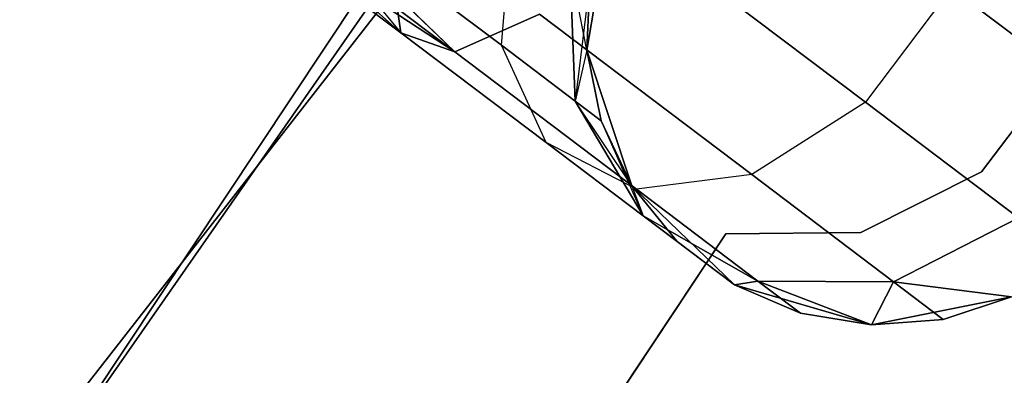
# Model space of a CAD drawing. Extents: x -91 to 91, y -91 to 262.
# Tile 303 of 480: x -51.13 to -47.83, y 35.28 to 36.47. Entities that reach past the tile are written whole.
import ezdxf

# ---------------------------------------------------------------- set-up
doc = ezdxf.new("R2010")
doc.units = 0
doc.header["$LTSCALE"] = 25.4
doc.layers.get('0').update_dxf_attribs({"linetype": 'CONTINUOUS'})

# ---------------------------------------------------------------- blocks, each defined once
blk = doc.blocks.new('ETE0_STL_1')
at = {"color": 0}
for p, q in [((-46.243, 41.2237, 327.5076), (-51.2281, 34.8351, 327.5076)), ((-51.2281, 34.8351, 328.5076), (-46.243, 41.2237, 328.5076)), ((-46.243, 41.2237, 327.5076), (-51.2281, 34.8351, 327.5076)), ((-51.2281, 34.8351, 328.5076), (-46.243, 41.2237, 328.5076)), ((-53.0791, 32.0407, 330.5076), (-48.4429, 38.6948, 330.5076)), ((-48.4429, 38.6948, 321.0076), (-53.0791, 32.0407, 321.0076)), ((-48.4429, 38.6948, 321.0076), (-53.0791, 32.0407, 321.0076)), ((-53.0791, 32.0407, 330.5076), (-48.4429, 38.6948, 330.5076)), ((-49.2803, 37.6225, 159.5), (-53.7694, 30.8683, 159.5)), ((-53.7694, 30.8683, 169), (-49.2803, 37.6225, 169)), ((-53.7694, 30.8683, 169), (-49.2803, 37.6225, 169)), ((-49.2803, 37.6225, 159.5), (-53.7694, 30.8683, 159.5)), ((-49.6735, 36.3622, 319.8322), (-50.3248, 36.995, 319.4395)), ((-49.6735, 36.3622, 319.8322), (-50.3248, 36.995, 319.4395)), ((-50.3248, 36.995, 320.5757), (-49.8534, 36.4258, 320.2712)), ((-50.3248, 36.995, 320.5757), (-49.8534, 36.4258, 320.2712)), ((-50.3248, 36.995, 170.5757), (-49.6735, 36.3622, 170.183)), ((-50.3248, 36.995, 170.5757), (-49.6735, 36.3622, 170.183)), ((-49.6735, 36.3622, 319.8322), (-50.3923, 36.9056, 319.653)), ((-49.6735, 36.3622, 319.8322), (-50.3923, 36.9056, 319.653)), ((-50.3923, 36.9056, 320.3622), (-49.8534, 36.4258, 320.2712)), ((-50.3923, 36.9056, 320.3622), (-49.8534, 36.4258, 320.2712)), ((-50.3923, 36.9056, 170.3622), (-49.6735, 36.3622, 170.183)), ((-50.3923, 36.9056, 170.3622), (-49.6735, 36.3622, 170.183)), ((-50.3923, 36.9056, 169.653), (-49.8534, 36.4258, 169.744)), ((-50.3923, 36.9056, 169.653), (-49.8534, 36.4258, 169.744)), ((-49.6735, 36.3622, 319.8322), (-50.4271, 36.8596, 319.8871)), ((-49.6735, 36.3622, 319.8322), (-50.4271, 36.8596, 319.8871)), ((-49.8534, 36.4258, 320.2712), (-50.4271, 36.8596, 319.8871)), ((-49.8534, 36.4258, 320.2712), (-50.4271, 36.8596, 320.1281)), ((-49.8534, 36.4258, 320.2712), (-50.4271, 36.8596, 319.8871)), ((-49.8534, 36.4258, 320.2712), (-50.4271, 36.8596, 320.1281)), ((-50.4271, 36.8596, 169.8871), (-49.8534, 36.4258, 169.744)), ((-50.4271, 36.8596, 170.1281), (-49.8534, 36.4258, 169.744)), ((-50.4271, 36.8596, 170.1281), (-49.6735, 36.3622, 170.183)), ((-50.4271, 36.8596, 170.1281), (-49.6735, 36.3622, 170.183)), ((-50.4271, 36.8596, 170.1281), (-49.8534, 36.4258, 169.744)), ((-50.4271, 36.8596, 169.8871), (-49.8534, 36.4258, 169.744)), ((-49.1519, 36.84, 327.5076), (-49.2301, 36.3677, 327.5076)), ((-49.2301, 36.3677, 163.5076), (-49.1519, 36.84, 163.5076)), ((-49.1519, 36.84, 327.5076), (-49.2301, 36.3677, 327.5076)), ((-49.2301, 36.3677, 163.5076), (-49.1519, 36.84, 163.5076)), ((-49.5171, 36.3843, 320.9951), (-49.48, 36.8055, 321.2195)), ((-49.5171, 36.3843, 320.9951), (-49.48, 36.8055, 321.2195)), ((-49.5171, 36.3843, 169.0201), (-49.48, 36.8055, 168.7957)), ((-49.5171, 36.3843, 169.0201), (-49.48, 36.8055, 168.7957)), ((-48.297, 36.1936, 319.9068), (-49.0659, 36.7749, 319.2628)), ((-48.297, 36.1936, 319.9068), (-49.0659, 36.7749, 319.2628)), ((-49.0659, 36.7749, 170.7524), (-48.297, 36.1936, 170.1084)), ((-49.0659, 36.7749, 170.7524), (-48.297, 36.1936, 170.1084)), ((-49.8534, 36.4258, 320.2712), (-49.8876, 36.6645, 320.6847)), ((-49.5171, 36.3843, 320.9951), (-49.8876, 36.6645, 320.6847)), ((-49.8534, 36.4258, 320.2712), (-49.8876, 36.6645, 320.6847)), ((-49.5171, 36.3843, 320.9951), (-49.8876, 36.6645, 320.6847)), ((-49.8876, 36.6645, 169.3306), (-49.8534, 36.4258, 169.744)), ((-49.8876, 36.6645, 169.3306), (-49.8534, 36.4258, 169.744)), ((-49.8876, 36.6645, 169.3306), (-49.5171, 36.3843, 169.0201)), ((-49.8876, 36.6645, 169.3306), (-49.5171, 36.3843, 169.0201)), ((-49.2695, 36.1971, 321.4596), (-49.2873, 36.6598, 321.5811)), ((-49.2301, 36.3677, 322.0076), (-49.2873, 36.6598, 321.5811)), ((-49.2695, 36.1971, 321.4596), (-49.2873, 36.6598, 321.5811)), ((-49.2301, 36.3677, 322.0076), (-49.2873, 36.6598, 321.5811)), ((-49.2873, 36.6598, 168.4341), (-49.2695, 36.1971, 168.5556)), ((-49.2873, 36.6598, 168.4341), (-49.2695, 36.1971, 168.5556)), ((-49.2196, 36.6086, 168.0076), (-49.2695, 36.1971, 168.5556)), ((-49.2196, 36.6086, 168.0076), (-49.2695, 36.1971, 168.5556)), ((-49.2196, 36.6086, 322.0076), (-49.2301, 36.3677, 327.5076)), ((-49.2196, 36.6086, 322.0076), (-49.2301, 36.3677, 322.0076)), ((-49.2196, 36.6086, 322.0076), (-49.2301, 36.3677, 327.5076)), ((-49.2196, 36.6086, 322.0076), (-49.2301, 36.3677, 322.0076)), ((-49.2196, 36.6086, 168.0076), (-49.2301, 36.3677, 168.0076)), ((-49.2301, 36.3677, 163.5076), (-49.2196, 36.6086, 168.0076)), ((-49.2196, 36.6086, 168.0076), (-49.2301, 36.3677, 168.0076)), ((-49.2301, 36.3677, 163.5076), (-49.2196, 36.6086, 168.0076)), ((-48.0084, 36.5754, 319.9068), (-48.297, 36.1936, 319.9068)), ((-48.0084, 36.5754, 319.9068), (-48.297, 36.1936, 319.9068)), ((-48.0084, 36.5754, 170.1084), (-48.297, 36.1936, 170.1084)), ((-48.0084, 36.5754, 170.1084), (-48.297, 36.1936, 170.1084)), ((-47.4946, 36.1871, 320.8707), (-48.0084, 36.5754, 319.9068)), ((-47.4946, 36.1871, 320.8707), (-48.0084, 36.5754, 319.9068)), ((-48.0084, 36.5754, 170.1084), (-47.4946, 36.1871, 169.1445)), ((-48.0084, 36.5754, 170.1084), (-47.4946, 36.1871, 169.1445)), ((-49.3893, 36.4882, 319.4683), (-49.6735, 36.3622, 319.8322)), ((-49.3893, 36.4882, 319.4683), (-49.6735, 36.3622, 319.8322)), ((-49.6735, 36.3622, 170.183), (-49.3893, 36.4882, 170.5469)), ((-49.6735, 36.3622, 170.183), (-49.3893, 36.4882, 170.5469)), ((-48.678, 35.9504, 320.0641), (-49.3893, 36.4882, 319.4683)), ((-48.678, 35.9504, 320.0641), (-49.3893, 36.4882, 319.4683)), ((-49.3893, 36.4882, 170.5469), (-48.678, 35.9504, 169.9511)), ((-49.3893, 36.4882, 170.5469), (-48.678, 35.9504, 169.9511)), ((-49.6735, 36.3622, 319.8322), (-49.8534, 36.4258, 320.2712)), ((-49.367, 36.0581, 320.6786), (-49.8534, 36.4258, 320.2712)), ((-49.6735, 36.3622, 319.8322), (-49.8534, 36.4258, 320.2712)), ((-49.367, 36.0581, 320.6786), (-49.8534, 36.4258, 320.2712)), ((-49.8534, 36.4258, 169.744), (-49.6735, 36.3622, 170.183)), ((-49.8534, 36.4258, 169.744), (-49.6735, 36.3622, 170.183)), ((-49.8534, 36.4258, 169.744), (-49.367, 36.0581, 169.3366)), ((-49.8534, 36.4258, 169.744), (-49.367, 36.0581, 169.3366)), ((-49.367, 36.0581, 320.6786), (-49.5171, 36.3843, 320.9951)), ((-49.2695, 36.1971, 321.4596), (-49.5171, 36.3843, 320.9951)), ((-49.367, 36.0581, 320.6786), (-49.5171, 36.3843, 320.9951)), ((-49.2695, 36.1971, 321.4596), (-49.5171, 36.3843, 320.9951)), ((-49.367, 36.0581, 169.3366), (-49.5171, 36.3843, 169.0201)), ((-49.5171, 36.3843, 169.0201), (-49.2695, 36.1971, 168.5556)), ((-49.5171, 36.3843, 169.0201), (-49.2695, 36.1971, 168.5556)), ((-49.367, 36.0581, 169.3366), (-49.5171, 36.3843, 169.0201)), ((-49.2301, 36.3677, 322.0076), (-49.2695, 36.1971, 321.4596)), ((-49.2301, 36.3677, 322.0076), (-49.2695, 36.1971, 321.4596)), ((-49.2301, 36.3677, 168.0076), (-49.2695, 36.1971, 168.5556)), ((-49.2301, 36.3677, 168.0076), (-49.2695, 36.1971, 168.5556)), ((-49.2301, 36.3677, 327.5076), (-49.0798, 35.9133, 327.5076)), ((-49.0798, 35.9133, 163.5076), (-49.2301, 36.3677, 163.5076)), ((-49.2301, 36.3677, 322.0076), (-49.2301, 36.3677, 327.5076)), ((-49.2301, 36.3677, 322.0076), (-49.2301, 36.3677, 327.5076)), ((-49.2301, 36.3677, 322.0076), (-49.1825, 36.1314, 322.0076)), ((-49.1825, 36.1314, 322.0076), (-49.2301, 36.3677, 327.5076)), ((-49.1825, 36.1314, 322.0076), (-49.2301, 36.3677, 327.5076)), ((-49.2301, 36.3677, 327.5076), (-49.0798, 35.9133, 327.5076)), ((-49.2301, 36.3677, 322.0076), (-49.1825, 36.1314, 322.0076)), ((-49.2301, 36.3677, 168.0076), (-49.1825, 36.1314, 168.0076)), ((-49.1825, 36.1314, 168.0076), (-49.2301, 36.3677, 163.5076)), ((-49.0798, 35.9133, 163.5076), (-49.2301, 36.3677, 163.5076)), ((-49.1825, 36.1314, 168.0076), (-49.2301, 36.3677, 163.5076)), ((-49.2301, 36.3677, 168.0076), (-49.1825, 36.1314, 168.0076)), ((-49.2301, 36.3677, 168.0076), (-49.2301, 36.3677, 163.5076)), ((-49.2301, 36.3677, 168.0076), (-49.2301, 36.3677, 163.5076)), ((-49.0642, 35.9015, 320.3427), (-49.6735, 36.3622, 319.8322)), ((-49.0642, 35.9015, 320.3427), (-49.6735, 36.3622, 319.8322)), ((-49.6735, 36.3622, 170.183), (-49.0642, 35.9015, 169.6726)), ((-49.6735, 36.3622, 170.183), (-49.0642, 35.9015, 169.6726)), ((-47.908, 35.9601, 164.5076), (-47.635, 36.3209, 164.5076)), ((-47.635, 36.3209, 162.5076), (-47.908, 35.9601, 162.5076)), ((-47.635, 36.3209, 162.5076), (-47.908, 35.9601, 162.5076)), ((-47.908, 35.9601, 164.5076), (-47.635, 36.3209, 164.5076)), ((-49.0798, 35.9133, 322.0076), (-49.2695, 36.1971, 321.4596)), ((-49.2695, 36.1971, 321.4596), (-49.042, 35.8124, 321.2884)), ((-49.2695, 36.1971, 321.4596), (-49.042, 35.8124, 321.2884)), ((-49.1825, 36.1314, 322.0076), (-49.2695, 36.1971, 321.4596)), ((-49.0798, 35.9133, 322.0076), (-49.2695, 36.1971, 321.4596)), ((-49.1825, 36.1314, 322.0076), (-49.2695, 36.1971, 321.4596)), ((-49.2695, 36.1971, 168.5556), (-49.1825, 36.1314, 168.0076)), ((-49.042, 35.8124, 168.7269), (-49.2695, 36.1971, 168.5556)), ((-49.042, 35.8124, 168.7269), (-49.2695, 36.1971, 168.5556)), ((-49.2695, 36.1971, 168.5556), (-49.1825, 36.1314, 168.0076)), ((-48.297, 36.1936, 319.9068), (-48.678, 35.9504, 320.0641)), ((-48.297, 36.1936, 319.9068), (-48.678, 35.9504, 320.0641)), ((-48.297, 36.1936, 170.1084), (-48.678, 35.9504, 169.9511)), ((-48.297, 36.1936, 170.1084), (-48.678, 35.9504, 169.9511)), ((-47.7833, 35.8053, 320.8707), (-48.297, 36.1936, 319.9068)), ((-47.7833, 35.8053, 320.8707), (-48.297, 36.1936, 319.9068)), ((-48.297, 36.1936, 170.1084), (-47.7833, 35.8053, 169.1445)), ((-48.297, 36.1936, 170.1084), (-47.7833, 35.8053, 169.1445)), ((-49.1825, 36.1314, 322.0076), (-49.0798, 35.9133, 327.5076)), ((-49.1825, 36.1314, 322.0076), (-49.0798, 35.9133, 322.0076)), ((-49.1825, 36.1314, 322.0076), (-49.0798, 35.9133, 327.5076)), ((-49.1825, 36.1314, 322.0076), (-49.0798, 35.9133, 322.0076)), ((-49.1825, 36.1314, 168.0076), (-49.042, 35.8124, 168.7269)), ((-49.1825, 36.1314, 168.0076), (-49.042, 35.8124, 168.7269)), ((-49.1825, 36.1314, 168.0076), (-49.0798, 35.9133, 168.0076)), ((-49.0798, 35.9133, 163.5076), (-49.1825, 36.1314, 168.0076)), ((-49.1825, 36.1314, 168.0076), (-49.0798, 35.9133, 168.0076)), ((-49.0798, 35.9133, 163.5076), (-49.1825, 36.1314, 168.0076)), ((-49.0642, 35.9015, 320.3427), (-49.367, 36.0581, 320.6786)), ((-49.042, 35.8124, 321.2884), (-49.367, 36.0581, 320.6786)), ((-49.0642, 35.9015, 320.3427), (-49.367, 36.0581, 320.6786)), ((-49.042, 35.8124, 321.2884), (-49.367, 36.0581, 320.6786)), ((-49.0642, 35.9015, 169.6726), (-49.367, 36.0581, 169.3366)), ((-49.367, 36.0581, 169.3366), (-49.042, 35.8124, 168.7269)), ((-49.367, 36.0581, 169.3366), (-49.042, 35.8124, 168.7269)), ((-49.0642, 35.9015, 169.6726), (-49.367, 36.0581, 169.3366)), ((-48.678, 35.9504, 320.0641), (-49.0642, 35.9015, 320.3427)), ((-48.678, 35.9504, 320.0641), (-49.0642, 35.9015, 320.3427)), ((-48.678, 35.9504, 169.9511), (-49.0642, 35.9015, 169.6726)), ((-48.678, 35.9504, 169.9511), (-49.0642, 35.9015, 169.6726)), ((-48.2028, 35.5911, 320.9558), (-48.678, 35.9504, 320.0641)), ((-48.2028, 35.5911, 320.9558), (-48.678, 35.9504, 320.0641)), ((-48.678, 35.9504, 169.9511), (-48.2028, 35.5911, 169.0594)), ((-48.678, 35.9504, 169.9511), (-48.2028, 35.5911, 169.0594)), ((-48.3121, 35.7565, 164.5076), (-47.908, 35.9601, 164.5076)), ((-47.908, 35.9601, 162.5076), (-48.3121, 35.7565, 162.5076)), ((-47.908, 35.9601, 162.5076), (-48.3121, 35.7565, 162.5076)), ((-48.3121, 35.7565, 164.5076), (-47.908, 35.9601, 164.5076)), ((-47.908, 35.9601, 164.5076), (-47.908, 35.9601, 162.5076)), ((-47.908, 35.9601, 164.5076), (-47.908, 35.9601, 162.5076)), ((-49.0798, 35.9133, 327.5076), (-48.7356, 35.5807, 327.5076)), ((-48.7356, 35.5807, 163.5076), (-49.0798, 35.9133, 163.5076)), ((-49.0798, 35.9133, 322.0076), (-49.0798, 35.9133, 327.5076)), ((-49.0798, 35.9133, 322.0076), (-49.0798, 35.9133, 327.5076)), ((-49.0798, 35.9133, 322.0076), (-48.9279, 35.7261, 322.0076)), ((-48.9279, 35.7261, 322.0076), (-49.0798, 35.9133, 327.5076)), ((-48.9279, 35.7261, 322.0076), (-49.0798, 35.9133, 327.5076)), ((-49.0798, 35.9133, 327.5076), (-48.7356, 35.5807, 327.5076)), ((-49.0798, 35.9133, 322.0076), (-48.9279, 35.7261, 322.0076)), ((-49.0798, 35.9133, 322.0076), (-49.042, 35.8124, 321.2884)), ((-49.0798, 35.9133, 322.0076), (-49.042, 35.8124, 321.2884)), ((-49.0798, 35.9133, 168.0076), (-49.042, 35.8124, 168.7269)), ((-49.0798, 35.9133, 168.0076), (-49.042, 35.8124, 168.7269)), ((-49.0798, 35.9133, 168.0076), (-48.9279, 35.7261, 168.0076)), ((-48.9279, 35.7261, 168.0076), (-49.0798, 35.9133, 163.5076)), ((-48.7356, 35.5807, 163.5076), (-49.0798, 35.9133, 163.5076)), ((-48.9279, 35.7261, 168.0076), (-49.0798, 35.9133, 163.5076)), ((-49.0798, 35.9133, 168.0076), (-48.9279, 35.7261, 168.0076)), ((-49.0798, 35.9133, 168.0076), (-49.0798, 35.9133, 163.5076)), ((-49.0798, 35.9133, 168.0076), (-49.0798, 35.9133, 163.5076)), ((-48.657, 35.5937, 321.1065), (-49.0642, 35.9015, 320.3427)), ((-48.657, 35.5937, 321.1065), (-49.0642, 35.9015, 320.3427)), ((-49.0642, 35.9015, 169.6726), (-48.657, 35.5937, 168.9087)), ((-49.0642, 35.9015, 169.6726), (-48.657, 35.5937, 168.9087)), ((-48.9279, 35.7261, 322.0076), (-49.042, 35.8124, 321.2884)), ((-48.7356, 35.5807, 322.0076), (-49.042, 35.8124, 321.2884)), ((-48.7356, 35.5807, 322.0076), (-49.042, 35.8124, 321.2884)), ((-49.042, 35.8124, 321.2884), (-48.657, 35.5937, 321.1065)), ((-48.9279, 35.7261, 322.0076), (-49.042, 35.8124, 321.2884)), ((-49.042, 35.8124, 321.2884), (-48.657, 35.5937, 321.1065)), ((-48.657, 35.5937, 168.9087), (-49.042, 35.8124, 168.7269)), ((-49.042, 35.8124, 168.7269), (-48.7356, 35.5807, 168.0076)), ((-49.042, 35.8124, 168.7269), (-48.9279, 35.7261, 168.0076)), ((-49.042, 35.8124, 168.7269), (-48.7356, 35.5807, 168.0076)), ((-49.042, 35.8124, 168.7269), (-48.9279, 35.7261, 168.0076)), ((-48.657, 35.5937, 168.9087), (-49.042, 35.8124, 168.7269)), ((-48.2028, 35.5911, 320.9558), (-47.7833, 35.8053, 320.8707)), ((-48.2028, 35.5911, 320.9558), (-47.7833, 35.8053, 320.8707)), ((-47.7833, 35.8053, 169.1445), (-48.2028, 35.5911, 169.0594)), ((-47.7833, 35.8053, 169.1445), (-48.2028, 35.5911, 169.0594)), ((-51.8768, 31.064, 164.5076), (-48.7645, 35.7519, 164.5076)), ((-48.7645, 35.7519, 162.5076), (-51.8768, 31.064, 162.5076)), ((-48.7645, 35.7519, 162.5076), (-51.8768, 31.064, 162.5076)), ((-51.8768, 31.064, 164.5076), (-48.7645, 35.7519, 164.5076)), ((-48.7645, 35.7519, 164.5076), (-48.3121, 35.7565, 164.5076)), ((-48.3121, 35.7565, 162.5076), (-48.7645, 35.7519, 162.5076)), ((-48.3121, 35.7565, 162.5076), (-48.7645, 35.7519, 162.5076)), ((-48.7645, 35.7519, 164.5076), (-48.3121, 35.7565, 164.5076)), ((-48.7645, 35.7519, 164.5076), (-48.7645, 35.7519, 162.5076)), ((-48.7645, 35.7519, 164.5076), (-48.7645, 35.7519, 162.5076)), ((-48.3121, 35.7565, 164.5076), (-48.3121, 35.7565, 162.5076)), ((-48.3121, 35.7565, 164.5076), (-48.3121, 35.7565, 162.5076)), ((-48.9279, 35.7261, 322.0076), (-48.7356, 35.5807, 327.5076)), ((-48.9279, 35.7261, 322.0076), (-48.7356, 35.5807, 327.5076)), ((-48.7356, 35.5807, 163.5076), (-48.9279, 35.7261, 168.0076)), ((-48.7356, 35.5807, 163.5076), (-48.9279, 35.7261, 168.0076)), ((-48.7356, 35.5807, 322.0076), (-48.657, 35.5937, 321.1065)), ((-48.7356, 35.5807, 322.0076), (-48.657, 35.5937, 321.1065)), ((-48.657, 35.5937, 168.9087), (-48.7356, 35.5807, 168.0076)), ((-48.657, 35.5937, 168.9087), (-48.7356, 35.5807, 168.0076)), ((-48.7356, 35.5807, 327.5076), (-48.2762, 35.4463, 327.5076)), ((-48.2762, 35.4463, 163.5076), (-48.7356, 35.5807, 163.5076)), ((-48.7356, 35.5807, 322.0076), (-48.7356, 35.5807, 327.5076)), ((-48.7356, 35.5807, 322.0076), (-48.7356, 35.5807, 327.5076)), ((-48.7356, 35.5807, 322.0076), (-48.5141, 35.4856, 322.0076)), ((-48.5141, 35.4856, 322.0076), (-48.7356, 35.5807, 327.5076)), ((-48.5141, 35.4856, 322.0076), (-48.7356, 35.5807, 327.5076)), ((-48.7356, 35.5807, 327.5076), (-48.2762, 35.4463, 327.5076)), ((-48.7356, 35.5807, 322.0076), (-48.5141, 35.4856, 322.0076)), ((-48.7356, 35.5807, 168.0076), (-48.5141, 35.4856, 168.0076)), ((-48.7356, 35.5807, 168.0076), (-48.7356, 35.5807, 163.5076)), ((-48.5141, 35.4856, 168.0076), (-48.7356, 35.5807, 163.5076)), ((-48.2762, 35.4463, 163.5076), (-48.7356, 35.5807, 163.5076)), ((-48.5141, 35.4856, 168.0076), (-48.7356, 35.5807, 163.5076)), ((-48.7356, 35.5807, 168.0076), (-48.5141, 35.4856, 168.0076)), ((-48.7356, 35.5807, 168.0076), (-48.7356, 35.5807, 163.5076)), ((-48.2762, 35.4463, 322.0076), (-48.657, 35.5937, 321.1065)), ((-48.657, 35.5937, 321.1065), (-48.2028, 35.5911, 320.9558)), ((-48.5141, 35.4856, 322.0076), (-48.657, 35.5937, 321.1065)), ((-48.2762, 35.4463, 322.0076), (-48.657, 35.5937, 321.1065)), ((-48.5141, 35.4856, 322.0076), (-48.657, 35.5937, 321.1065)), ((-48.657, 35.5937, 321.1065), (-48.2028, 35.5911, 320.9558)), ((-48.2028, 35.5911, 169.0594), (-48.657, 35.5937, 168.9087)), ((-48.657, 35.5937, 168.9087), (-48.2762, 35.4463, 168.0076)), ((-48.657, 35.5937, 168.9087), (-48.2762, 35.4463, 168.0076)), ((-48.657, 35.5937, 168.9087), (-48.5141, 35.4856, 168.0076)), ((-48.657, 35.5937, 168.9087), (-48.5141, 35.4856, 168.0076)), ((-48.2028, 35.5911, 169.0594), (-48.657, 35.5937, 168.9087)), ((-48.2762, 35.4463, 322.0076), (-48.2028, 35.5911, 320.9558)), ((-48.2762, 35.4463, 322.0076), (-48.2028, 35.5911, 320.9558)), ((-48.2028, 35.5911, 169.0594), (-48.2762, 35.4463, 168.0076)), ((-48.2028, 35.5911, 169.0594), (-48.2762, 35.4463, 168.0076)), ((-47.807, 35.5406, 322.0076), (-48.2028, 35.5911, 320.9558)), ((-48.0359, 35.465, 322.0076), (-48.2028, 35.5911, 320.9558)), ((-47.807, 35.5406, 322.0076), (-48.2028, 35.5911, 320.9558)), ((-48.0359, 35.465, 322.0076), (-48.2028, 35.5911, 320.9558)), ((-48.2028, 35.5911, 169.0594), (-47.807, 35.5406, 168.0076)), ((-48.2028, 35.5911, 169.0594), (-47.807, 35.5406, 168.0076)), ((-48.2028, 35.5911, 169.0594), (-48.0359, 35.465, 168.0076)), ((-48.2028, 35.5911, 169.0594), (-48.0359, 35.465, 168.0076)), ((-48.2762, 35.4463, 327.5076), (-47.807, 35.5406, 327.5076)), ((-47.807, 35.5406, 163.5076), (-48.2762, 35.4463, 163.5076)), ((-48.2762, 35.4463, 327.5076), (-47.807, 35.5406, 327.5076)), ((-47.807, 35.5406, 163.5076), (-48.2762, 35.4463, 163.5076)), ((-48.0359, 35.465, 322.0076), (-47.807, 35.5406, 327.5076)), ((-48.0359, 35.465, 322.0076), (-47.807, 35.5406, 322.0076)), ((-48.0359, 35.465, 322.0076), (-47.807, 35.5406, 327.5076)), ((-48.0359, 35.465, 322.0076), (-47.807, 35.5406, 322.0076)), ((-48.0359, 35.465, 168.0076), (-47.807, 35.5406, 168.0076)), ((-47.807, 35.5406, 163.5076), (-48.0359, 35.465, 168.0076)), ((-48.0359, 35.465, 168.0076), (-47.807, 35.5406, 168.0076)), ((-47.807, 35.5406, 163.5076), (-48.0359, 35.465, 168.0076)), ((-48.5141, 35.4856, 322.0076), (-48.2762, 35.4463, 327.5076)), ((-48.5141, 35.4856, 322.0076), (-48.2762, 35.4463, 322.0076)), ((-48.5141, 35.4856, 322.0076), (-48.2762, 35.4463, 327.5076)), ((-48.5141, 35.4856, 322.0076), (-48.2762, 35.4463, 322.0076)), ((-48.5141, 35.4856, 168.0076), (-48.2762, 35.4463, 168.0076)), ((-48.2762, 35.4463, 163.5076), (-48.5141, 35.4856, 168.0076)), ((-48.5141, 35.4856, 168.0076), (-48.2762, 35.4463, 168.0076)), ((-48.2762, 35.4463, 163.5076), (-48.5141, 35.4856, 168.0076)), ((-48.2762, 35.4463, 322.0076), (-48.0359, 35.465, 322.0076)), ((-48.0359, 35.465, 322.0076), (-48.2762, 35.4463, 327.5076)), ((-48.0359, 35.465, 322.0076), (-48.2762, 35.4463, 327.5076)), ((-48.2762, 35.4463, 322.0076), (-48.0359, 35.465, 322.0076)), ((-48.2762, 35.4463, 168.0076), (-48.0359, 35.465, 168.0076)), ((-48.0359, 35.465, 168.0076), (-48.2762, 35.4463, 163.5076)), ((-48.0359, 35.465, 168.0076), (-48.2762, 35.4463, 163.5076)), ((-48.2762, 35.4463, 168.0076), (-48.0359, 35.465, 168.0076)), ((-48.2762, 35.4463, 322.0076), (-48.2762, 35.4463, 327.5076)), ((-48.2762, 35.4463, 322.0076), (-48.2762, 35.4463, 327.5076)), ((-48.2762, 35.4463, 168.0076), (-48.2762, 35.4463, 163.5076)), ((-48.2762, 35.4463, 168.0076), (-48.2762, 35.4463, 163.5076))]:
    blk.add_line(p, q, dxfattribs=at)

msp = doc.modelspace()

# ---------------------------------------------------------------- block references
at = {"color": 253}
msp.add_blockref('ETE0_STL_1', (0, 0), dxfattribs=at)

doc.saveas('drawing.dxf')
